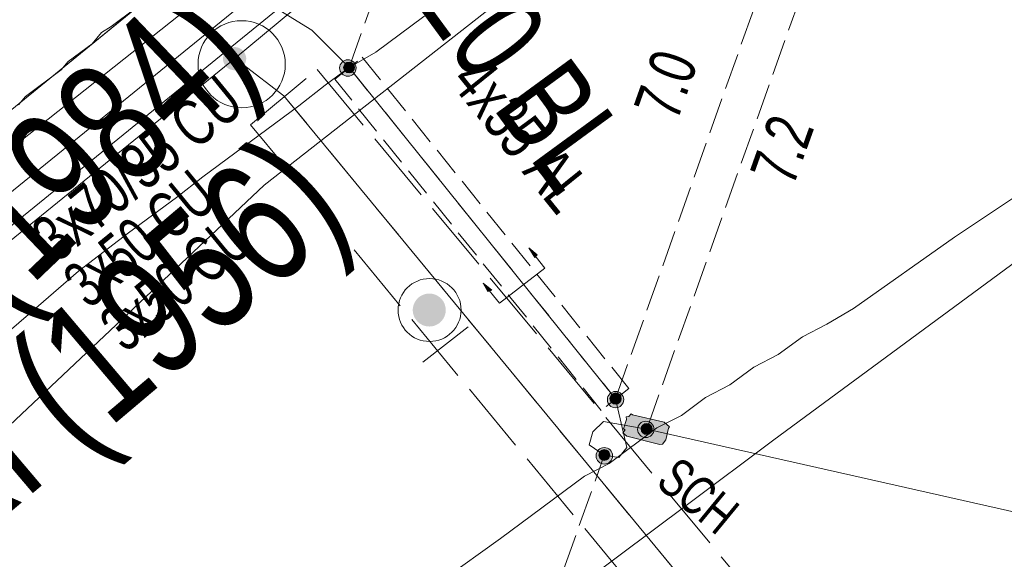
# Model space of a CAD drawing. Header units: metres. Extents: x -740 to 758, y -633 to 854.
# Tile 557 of 656: x 163.42 to 174.73, y -312.84 to -306.63. Entities that reach past the tile are written whole.
import ezdxf

# ---------------------------------------------------------------- set-up
doc = ezdxf.new("R2010")
doc.units = ezdxf.units.M
doc.header["$MEASUREMENT"] = 0
for name, pattern in [('333_125', [0.4576, 0.3328, -0.1248]), ('333_333', [0.6656, 0.3328, -0.3328]), ('416_125', [0.5408, 0.416, -0.1248]), ('416_416', [0.832, 0.416, -0.416]), ('832_208', [1.04, 0.832, -0.208])]:
    doc.linetypes.add(name, pattern=pattern)
for name, color, linetype in [('Gas.LOVION', 7, 'Continuous'), ('Grundkarte.LOVION', 7, 'Continuous'), ('Strom.LOVION', 7, 'Continuous'), ('StromBemass.LOVION', 7, 'Continuous'), ('Wasser.LOVION', 7, 'Continuous')]:
    doc.layers.add(name, color=color, linetype=linetype)
doc.styles.add('ERSTELLTER_STIL_1', font='arial.ttf')

msp = doc.modelspace()

# ---------------------------------------------------------------- hatches: boundary and pattern name
at = {"layer": 'Strom.LOVION', "linetype": 'Continuous', "lineweight": 13}
for points in [[(169.267, -309.257), (169.337, -309.368), (169.364, -309.336)], [(168.745, -309.662), (168.799, -309.76), (168.842, -309.742)], [(170.823, -311.262), (170.46, -311.179), (170.444, -311.166), (170.418, -311.198), (170.388, -311.201), (170.391, -311.23), (170.357, -311.337), (170.374, -311.35), (170.347, -311.383), (170.395, -311.422), (170.774, -311.518), (170.803, -311.515), (170.843, -311.467), (170.874, -311.331), (170.887, -311.315)]]:
    msp.add_hatch(color=7, dxfattribs=at).paths.add_polyline_path(points)
at = {"layer": 'Strom.LOVION', "linetype": 'Continuous', "lineweight": 18}
msp.add_hatch(color=150, dxfattribs=at).paths.add_polyline_path([(168.271, -310.092), (168.285, -310.073), (168.296, -310.052), (168.305, -310.03), (168.311, -310.007), (168.314, -309.983), (168.313, -309.96), (168.31, -309.936), (168.304, -309.913), (168.296, -309.891), (168.284, -309.87), (168.27, -309.851), (168.254, -309.834), (168.235, -309.818), (168.215, -309.806), (168.194, -309.796), (168.171, -309.788), (168.148, -309.784), (168.124, -309.783), (168.1, -309.784), (168.077, -309.789), (168.054, -309.796), (168.033, -309.806), (168.012, -309.819), (167.994, -309.834), (167.978, -309.852), (167.964, -309.871), (167.953, -309.892), (167.944, -309.914), (167.938, -309.937), (167.935, -309.961), (167.935, -309.985), (167.938, -310.008), (167.944, -310.031), (167.953, -310.053), (167.965, -310.074), (167.979, -310.093), (167.995, -310.111), (168.013, -310.126), (168.034, -310.138), (168.055, -310.149), (168.078, -310.156), (168.101, -310.16), (168.125, -310.162), (168.149, -310.16), (168.172, -310.156), (168.195, -310.148), (168.216, -310.138), (168.236, -310.125), (168.255, -310.11)])
at = {"layer": 'StromBemass.LOVION', "linetype": 'Continuous', "lineweight": 13}
for points in [[(167.262, -307.248), (167.269, -307.239), (167.275, -307.228), (167.279, -307.217), (167.282, -307.206), (167.283, -307.194), (167.283, -307.182), (167.282, -307.17), (167.279, -307.158), (167.274, -307.147), (167.269, -307.137), (167.262, -307.127), (167.253, -307.119), (167.244, -307.111), (167.234, -307.105), (167.223, -307.1), (167.212, -307.096), (167.2, -307.094), (167.188, -307.093), (167.177, -307.094), (167.165, -307.096), (167.153, -307.1), (167.143, -307.105), (167.133, -307.111), (167.124, -307.119), (167.115, -307.128), (167.108, -307.137), (167.103, -307.148), (167.098, -307.159), (167.095, -307.171), (167.094, -307.182), (167.094, -307.194), (167.096, -307.206), (167.099, -307.218), (167.103, -307.229), (167.109, -307.239), (167.116, -307.249), (167.124, -307.257), (167.133, -307.265), (167.143, -307.271), (167.154, -307.276), (167.165, -307.28), (167.177, -307.282), (167.189, -307.283), (167.201, -307.282), (167.213, -307.28), (167.224, -307.276), (167.235, -307.271), (167.245, -307.265), (167.254, -307.257)], [(167.25, -307.222), (167.254, -307.215), (167.258, -307.208), (167.261, -307.201), (167.263, -307.194), (167.264, -307.186), (167.264, -307.178), (167.263, -307.17), (167.261, -307.163), (167.258, -307.156), (167.254, -307.149), (167.25, -307.142), (167.244, -307.137), (167.238, -307.132), (167.232, -307.128), (167.225, -307.124), (167.217, -307.122), (167.209, -307.121), (167.202, -307.12), (167.194, -307.121), (167.186, -307.122), (167.179, -307.125), (167.172, -307.128), (167.165, -307.132), (167.159, -307.137), (167.154, -307.143), (167.149, -307.149), (167.146, -307.156), (167.143, -307.163), (167.141, -307.171), (167.14, -307.178), (167.14, -307.186), (167.141, -307.194), (167.143, -307.201), (167.146, -307.209), (167.15, -307.216), (167.154, -307.222), (167.16, -307.227), (167.166, -307.232), (167.172, -307.237), (167.179, -307.24), (167.187, -307.242), (167.194, -307.244), (167.202, -307.244), (167.21, -307.244), (167.218, -307.242), (167.225, -307.24), (167.232, -307.236), (167.239, -307.232), (167.245, -307.227)], [(170.337, -311.062), (170.344, -311.053), (170.35, -311.042), (170.354, -311.031), (170.357, -311.02), (170.359, -311.008), (170.359, -310.997), (170.357, -310.985), (170.354, -310.973), (170.35, -310.962), (170.344, -310.952), (170.337, -310.943), (170.329, -310.934), (170.32, -310.927), (170.31, -310.92), (170.299, -310.915), (170.288, -310.912), (170.276, -310.909), (170.265, -310.909), (170.253, -310.91), (170.241, -310.912), (170.23, -310.915), (170.219, -310.921), (170.209, -310.927), (170.2, -310.934), (170.192, -310.943), (170.185, -310.953), (170.18, -310.963), (170.175, -310.974), (170.172, -310.985), (170.171, -310.997), (170.171, -311.009), (170.173, -311.021), (170.176, -311.032), (170.18, -311.043), (170.186, -311.053), (170.193, -311.063), (170.201, -311.071), (170.21, -311.079), (170.22, -311.085), (170.231, -311.09), (170.242, -311.094), (170.253, -311.096), (170.265, -311.097), (170.277, -311.096), (170.289, -311.094), (170.3, -311.09), (170.31, -311.085), (170.32, -311.079), (170.329, -311.071)], [(170.316, -311.033), (170.321, -311.026), (170.324, -311.019), (170.327, -311.011), (170.329, -311.003), (170.33, -310.995), (170.33, -310.987), (170.329, -310.979), (170.327, -310.971), (170.324, -310.964), (170.32, -310.957), (170.316, -310.95), (170.31, -310.944), (170.304, -310.939), (170.297, -310.935), (170.289, -310.931), (170.282, -310.929), (170.274, -310.927), (170.266, -310.927), (170.257, -310.927), (170.249, -310.929), (170.242, -310.931), (170.234, -310.935), (170.227, -310.939), (170.221, -310.944), (170.216, -310.95), (170.211, -310.957), (170.207, -310.964), (170.204, -310.972), (170.202, -310.98), (170.201, -310.988), (170.201, -310.996), (170.202, -311.004), (170.204, -311.012), (170.207, -311.019), (170.211, -311.026), (170.216, -311.033), (170.222, -311.039), (170.228, -311.044), (170.235, -311.048), (170.242, -311.052), (170.25, -311.054), (170.258, -311.056), (170.266, -311.056), (170.274, -311.056), (170.282, -311.054), (170.29, -311.052), (170.297, -311.048), (170.304, -311.044), (170.31, -311.039)], [(170.686, -311.405), (170.693, -311.396), (170.698, -311.385), (170.703, -311.374), (170.706, -311.363), (170.707, -311.351), (170.707, -311.339), (170.705, -311.328), (170.702, -311.316), (170.698, -311.305), (170.692, -311.295), (170.685, -311.285), (170.677, -311.277), (170.668, -311.269), (170.658, -311.263), (170.647, -311.258), (170.636, -311.254), (170.625, -311.252), (170.613, -311.251), (170.601, -311.252), (170.59, -311.254), (170.578, -311.258), (170.568, -311.263), (170.558, -311.27), (170.549, -311.277), (170.541, -311.286), (170.534, -311.295), (170.528, -311.306), (170.524, -311.317), (170.521, -311.328), (170.519, -311.34), (170.519, -311.352), (170.521, -311.363), (170.524, -311.375), (170.528, -311.386), (170.534, -311.396), (170.541, -311.406), (170.549, -311.414), (170.558, -311.422), (170.568, -311.428), (170.579, -311.433), (170.59, -311.436), (170.602, -311.439), (170.613, -311.439), (170.625, -311.439), (170.637, -311.436), (170.648, -311.433), (170.659, -311.428), (170.669, -311.421), (170.678, -311.414)], [(170.672, -311.38), (170.676, -311.374), (170.68, -311.367), (170.683, -311.359), (170.685, -311.351), (170.686, -311.343), (170.686, -311.335), (170.685, -311.327), (170.683, -311.32), (170.68, -311.312), (170.676, -311.305), (170.671, -311.299), (170.666, -311.293), (170.66, -311.288), (170.653, -311.284), (170.646, -311.28), (170.638, -311.278), (170.63, -311.276), (170.622, -311.276), (170.614, -311.277), (170.606, -311.278), (170.599, -311.281), (170.592, -311.284), (170.585, -311.288), (170.579, -311.293), (170.573, -311.299), (170.569, -311.306), (170.565, -311.313), (170.562, -311.32), (170.56, -311.328), (170.559, -311.336), (170.559, -311.344), (170.56, -311.352), (170.562, -311.359), (170.565, -311.367), (170.569, -311.374), (170.574, -311.38), (170.579, -311.386), (170.585, -311.391), (170.592, -311.396), (170.599, -311.399), (170.607, -311.401), (170.615, -311.403), (170.623, -311.403), (170.631, -311.403), (170.639, -311.401), (170.646, -311.399), (170.653, -311.395), (170.66, -311.391), (170.666, -311.386)], [(170.21, -311.71), (170.217, -311.7), (170.222, -311.69), (170.227, -311.679), (170.23, -311.667), (170.231, -311.655), (170.231, -311.643), (170.23, -311.631), (170.226, -311.62), (170.222, -311.609), (170.216, -311.598), (170.209, -311.588), (170.201, -311.58), (170.192, -311.572), (170.182, -311.566), (170.171, -311.561), (170.159, -311.557), (170.148, -311.555), (170.136, -311.554), (170.124, -311.555), (170.112, -311.557), (170.101, -311.561), (170.09, -311.566), (170.08, -311.573), (170.07, -311.58), (170.062, -311.589), (170.055, -311.599), (170.05, -311.609), (170.045, -311.62), (170.042, -311.632), (170.041, -311.644), (170.041, -311.656), (170.042, -311.668), (170.045, -311.679), (170.05, -311.69), (170.056, -311.701), (170.063, -311.71), (170.071, -311.719), (170.08, -311.727), (170.09, -311.733), (170.101, -311.738), (170.113, -311.742), (170.124, -311.744), (170.136, -311.745), (170.148, -311.744), (170.16, -311.742), (170.171, -311.738), (170.182, -311.733), (170.192, -311.726), (170.201, -311.719)], [(170.184, -311.679), (170.189, -311.673), (170.192, -311.666), (170.195, -311.659), (170.197, -311.652), (170.198, -311.644), (170.198, -311.636), (170.197, -311.628), (170.195, -311.621), (170.192, -311.614), (170.188, -311.607), (170.184, -311.601), (170.179, -311.595), (170.173, -311.59), (170.166, -311.586), (170.159, -311.583), (170.152, -311.58), (170.144, -311.579), (170.136, -311.578), (170.129, -311.579), (170.121, -311.58), (170.114, -311.583), (170.107, -311.586), (170.1, -311.59), (170.094, -311.595), (170.089, -311.601), (170.084, -311.607), (170.08, -311.614), (170.078, -311.621), (170.076, -311.629), (170.075, -311.636), (170.075, -311.644), (170.076, -311.652), (170.078, -311.659), (170.081, -311.667), (170.084, -311.673), (170.089, -311.68), (170.094, -311.685), (170.1, -311.69), (170.107, -311.694), (170.114, -311.698), (170.121, -311.7), (170.129, -311.701), (170.137, -311.702), (170.144, -311.701), (170.152, -311.7), (170.159, -311.698), (170.166, -311.694), (170.173, -311.69), (170.179, -311.685)]]:
    msp.add_hatch(color=7, dxfattribs=at).paths.add_polyline_path(points)
at = {"layer": 'Wasser.LOVION', "linetype": 'Continuous', "lineweight": 13}
msp.add_hatch(color=7, dxfattribs=at).paths.add_polyline_path([(165.99, -307.165), (166, -307.152), (166.008, -307.137), (166.014, -307.121), (166.018, -307.105), (166.02, -307.089), (166.02, -307.072), (166.018, -307.055), (166.013, -307.039), (166.007, -307.024), (165.999, -307.009), (165.989, -306.995), (165.978, -306.983), (165.965, -306.973), (165.951, -306.964), (165.936, -306.957), (165.92, -306.952), (165.903, -306.948), (165.886, -306.947), (165.87, -306.949), (165.853, -306.952), (165.837, -306.957), (165.822, -306.964), (165.808, -306.973), (165.795, -306.984), (165.784, -306.996), (165.774, -307.01), (165.766, -307.024), (165.76, -307.04), (165.756, -307.056), (165.754, -307.073), (165.754, -307.089), (165.756, -307.106), (165.76, -307.122), (165.767, -307.138), (165.775, -307.152), (165.785, -307.166), (165.796, -307.178), (165.809, -307.189), (165.823, -307.198), (165.838, -307.205), (165.854, -307.21), (165.871, -307.213), (165.887, -307.214), (165.904, -307.213), (165.92, -307.21), (165.936, -307.204), (165.951, -307.197), (165.966, -307.188), (165.978, -307.177)])
msp.add_hatch(color=7, dxfattribs=at).paths.add_polyline_path([(165.99, -307.165), (166, -307.152), (166.008, -307.137), (166.014, -307.121), (166.018, -307.105), (166.02, -307.089), (166.02, -307.072), (166.018, -307.055), (166.013, -307.039), (166.007, -307.024), (165.999, -307.009), (165.989, -306.995), (165.978, -306.983), (165.965, -306.973), (165.951, -306.964), (165.936, -306.957), (165.92, -306.952), (165.903, -306.948), (165.886, -306.947), (165.87, -306.949), (165.853, -306.952), (165.837, -306.957), (165.822, -306.964), (165.808, -306.973), (165.795, -306.984), (165.784, -306.996), (165.774, -307.01), (165.766, -307.024), (165.76, -307.04), (165.756, -307.056), (165.754, -307.073), (165.754, -307.089), (165.756, -307.106), (165.76, -307.122), (165.767, -307.138), (165.775, -307.152), (165.785, -307.166), (165.796, -307.178), (165.809, -307.189), (165.823, -307.198), (165.838, -307.205), (165.854, -307.21), (165.871, -307.213), (165.887, -307.214), (165.904, -307.213), (165.92, -307.21), (165.936, -307.204), (165.951, -307.197), (165.966, -307.188), (165.978, -307.177)])

# ---------------------------------------------------------------- linework, layer by layer
at = {"layer": 'Gas.LOVION', "color": 5, "linetype": 'Continuous', "lineweight": 18}
msp.add_lwpolyline([(145.819, -338.77), (146.667, -335.51), (149.394, -328.785), (152.024, -323.947), (152.233, -323.661), (157.446, -316.826), (166.226, -308.534), (169.026, -306.339), (170.153, -305.623), (173.518, -303.462), (178.714, -299.924), (179.318, -298.698), (180.658, -297.887), (181.304, -298.149), (191.957, -292.984), (192.501, -292.813), (204.694, -288.887), (205.276, -288.8)], dxfattribs=at)
at = {"layer": 'Grundkarte.LOVION', "color": 8, "linetype": 'Continuous', "lineweight": 18}
msp.add_lwpolyline([(163.265, -307.715), (161.35, -305.065), (156.113, -297.745), (155.365, -296.754), (149.891, -289.132), (156.185, -286.389), (159.479, -293.781), (160.199, -294.804), (165.431, -302.065), (167.179, -304.525), (165.701, -305.733), (165.235, -306.104)], close=True, dxfattribs=at)
for points in [[(199.806, -295.424), (199.062, -295.674), (197.064, -296.401), (196.039, -296.797), (195.072, -297.187), (194.079, -297.609), (193.112, -297.999), (190.229, -299.345), (189.3, -299.82), (188.345, -300.328), (187.416, -300.803), (186.153, -301.488), (183.691, -302.911), (182.492, -303.648), (181.267, -304.418), (180.068, -305.156), (177.682, -306.749), (176.515, -307.513), (175.355, -308.336), (174.162, -309.133), (173.001, -309.956)], [(194.557, -298.272), (190.08, -300.246), (185.108, -302.89), (182.757, -304.243), (180.11, -305.891), (178.53, -306.962), (177.502, -307.624), (174.951, -309.351), (172.084, -311.464), (171.093, -312.211), (168.724, -313.98), (165.98, -316.139), (164.657, -317.421), (163.742, -318.339), (163.334, -318.703), (161.885, -320.205), (160.215, -322.171), (158.589, -324.281), (156.774, -326.882), (156.342, -327.604)], [(194.557, -298.272), (190.08, -300.246), (185.108, -302.89), (182.757, -304.243), (180.11, -305.891), (178.53, -306.962), (177.502, -307.624), (174.951, -309.351), (172.084, -311.464), (171.093, -312.211), (168.724, -313.98), (165.98, -316.139), (164.657, -317.421), (163.742, -318.339), (163.334, -318.703), (161.885, -320.205), (160.215, -322.171), (158.589, -324.281), (156.774, -326.882), (156.342, -327.604)], [(163.265, -307.715), (165.235, -306.104), (165.701, -305.733), (167.179, -304.525), (167.593, -304.219), (168.064, -303.906), (168.478, -303.6), (168.95, -303.288), (169.363, -302.981), (169.809, -302.701), (170.281, -302.389), (170.726, -302.109), (171.14, -301.803), (171.611, -301.491), (172.502, -300.931), (172.974, -300.619), (174.311, -299.778), (174.783, -299.466)], [(167.179, -304.525), (165.866, -305.599), (164.578, -306.641), (163.265, -307.715), (161.945, -308.731), (160.632, -309.805), (159.409, -310.9)], [(162.429, -310.96), (163.52, -310.025), (164.092, -309.526), (164.669, -309.085), (165.221, -308.677), (165.523, -308.441), (166.625, -307.623), (166.927, -307.387), (167.203, -307.183), (167.51, -307.005), (168.061, -306.596), (168.369, -306.418), (168.645, -306.214)], [(163.402, -307.613), (163.482, -307.517), (163.895, -307.211), (163.974, -307.114), (164.25, -306.91), (164.356, -306.781), (164.467, -306.711), (164.742, -306.507)], [(168.724, -313.98), (171.093, -312.211), (172.084, -311.464), (174.951, -309.351), (177.137, -311.147), (178.846, -312.606), (180.131, -313.662)], [(163.167, -317.597), (164.352, -316.417), (165.003, -315.821), (166.252, -314.694), (166.936, -314.125), (167.592, -313.588), (168.281, -313.077), (168.944, -312.599), (169.908, -311.884), (170.19, -311.738), (170.741, -311.329), (171.022, -311.184), (171.298, -310.979), (171.579, -310.833), (171.855, -310.629), (172.136, -310.483), (172.412, -310.279), (172.693, -310.133), (173.001, -309.956)]]:
    msp.add_lwpolyline(points, dxfattribs=at)
at = {"layer": 'Grundkarte.LOVION', "color": 253, "linetype": 'Continuous', "lineweight": 18}
for points in [[(174.783, -299.466), (174.311, -299.778), (172.974, -300.619), (172.502, -300.931), (171.611, -301.491), (171.14, -301.803), (170.726, -302.109), (170.281, -302.389), (169.809, -302.701), (169.363, -302.981), (168.95, -303.288), (168.478, -303.6), (168.064, -303.906), (167.593, -304.219), (167.179, -304.525), (165.701, -305.733), (165.235, -306.104), (163.265, -307.715)], [(168.724, -313.98), (171.093, -312.211), (172.084, -311.464), (174.951, -309.351)]]:
    msp.add_lwpolyline(points, dxfattribs=at)
at = {"layer": 'Strom.LOVION', "color": 1, "linetype": 'Continuous', "lineweight": 18}
for points in [[(109.515, -282.602), (110.399, -283.328), (118.041, -301.94), (119.144, -304.005), (127.274, -314.752), (131.32, -318.804), (137.431, -324.931), (138.982, -326.286), (140.73, -327.076), (142.429, -327.072), (148.055, -324.616), (149.285, -322.53), (152.976, -318.268), (156.999, -313.766), (160.449, -310.813), (162.076, -309.62), (166.937, -305.672), (172.611, -301.289)], [(118.908, -304.161), (127.041, -314.937), (131.09, -319.019), (137.217, -325.158), (138.814, -326.524), (140.67, -327.377), (142.503, -327.376), (148.32, -324.753), (149.539, -322.712), (153.217, -318.466), (157.227, -313.981), (160.635, -311.046), (162.249, -309.869), (167.122, -305.905), (172.797, -301.523)]]:
    msp.add_lwpolyline(points, dxfattribs=at)
at = {"layer": 'Strom.LOVION', "color": 150, "linetype": 'Continuous', "lineweight": 18}
msp.add_lwpolyline([(142.155, -356.921), (142.019, -351.747), (141.867, -347.018), (142.299, -343.577), (142.962, -340.838), (143.993, -335.816), (144.045, -335.589), (145.258, -331.067), (147.791, -324.479), (149.1, -322.297), (152.765, -318.067), (156.801, -313.549), (160.248, -310.567), (161.686, -309.407), (166.335, -305.716), (172.381, -301.046), (173.995, -299.869)], dxfattribs=at)
at = {"layer": 'Strom.LOVION', "color": 5, "linetype": 'Continuous', "lineweight": 18}
msp.add_lwpolyline([(166.335, -305.716), (166.112, -306.151), (166.257, -306.433), (166.776, -306.751), (167.203, -307.183), (170.265, -310.992), (170.394, -311.555), (170.301, -311.668), (170.136, -311.64), (169.962, -311.524), (170.006, -311.372), (170.128, -311.256), (170.624, -311.341), (180.205, -313.507)], dxfattribs=at)
at = {"layer": 'Strom.LOVION', "color": 7, "linetype": '333_125', "lineweight": 13}
msp.add_lwpolyline([(167.354, -307.064), (170.416, -310.873), (170.1, -311.126), (167.038, -307.317)], close=True, dxfattribs=at)
at = {"layer": 'Strom.LOVION', "color": 9, "linetype": '333_333', "lineweight": 18}
msp.add_lwpolyline([(167.203, -307.183), (170.265, -310.992)], dxfattribs=at)
at = {"layer": 'Strom.LOVION', "color": 7, "linetype": 'Continuous', "lineweight": 13}
for points in [[(169.453, -309.49), (169.267, -309.257)], [(168.931, -309.895), (169.453, -309.49)], [(168.931, -309.895), (168.745, -309.662)], [(168.051, -310.573), (168.573, -310.167)]]:
    msp.add_lwpolyline(points, dxfattribs=at)
for points in [[(169.267, -309.257), (169.364, -309.336), (169.337, -309.368)], [(168.745, -309.662), (168.842, -309.742), (168.799, -309.76)], [(170.823, -311.262), (170.887, -311.315), (170.874, -311.331), (170.843, -311.467), (170.803, -311.515), (170.774, -311.518), (170.395, -311.422), (170.347, -311.383), (170.374, -311.35), (170.357, -311.337), (170.391, -311.23), (170.388, -311.201), (170.418, -311.198), (170.444, -311.166), (170.46, -311.179)]]:
    msp.add_lwpolyline(points, close=True, dxfattribs=at)
msp.add_circle((168.128, -309.972), 0.362, dxfattribs=at)
at = {"layer": 'StromBemass.LOVION', "color": 7, "linetype": '416_125', "lineweight": 13}
for points in [[(167.203, -307.183), (168.674, -303.034)], [(170.265, -310.992), (172.593, -304.424)], [(170.624, -311.341), (173.023, -304.589)], [(168.584, -316.018), (170.136, -311.64)]]:
    msp.add_lwpolyline(points, dxfattribs=at)
at = {"layer": 'StromBemass.LOVION', "color": 7, "linetype": 'Continuous', "lineweight": 13}
for centre, radius in [((167.189, -307.188), 0.0949), ((167.202, -307.182), 0.0621), ((170.265, -311.003), 0.094), ((170.266, -310.991), 0.0648), ((170.613, -311.345), 0.094), ((170.623, -311.34), 0.0637), ((170.136, -311.649), 0.0953), ((170.136, -311.64), 0.0618)]:
    msp.add_circle(centre, radius, dxfattribs=at)
at = {"layer": 'Wasser.LOVION', "color": 150, "linetype": 'Continuous', "lineweight": 18}
for points in [[(160.457, -311.492), (165.892, -307.074), (167.422, -305.802), (167.973, -305.393), (168.887, -304.609), (169.186, -304.344), (172.132, -302.43), (174.979, -300.57), (178.168, -298.264), (179.171, -297.796), (182.72, -296.001), (186.369, -294.181), (191.63, -291.908), (192.014, -291.604), (197.305, -289.491)], [(165.892, -307.074), (165.972, -307.14), (166.451, -307.507), (172.085, -314.346), (177.334, -317.394), (178.72, -317.672)]]:
    msp.add_lwpolyline(points, dxfattribs=at)
at = {"layer": 'Wasser.LOVION', "color": 7, "linetype": '832_208', "lineweight": 13}
msp.add_lwpolyline([(166.835, -307.204), (172.431, -313.957), (177.586, -316.955), (177.081, -317.832), (171.768, -314.731), (166.07, -307.84)], close=True, dxfattribs=at)
at = {"layer": 'Wasser.LOVION', "color": 252, "linetype": '416_416', "lineweight": 18}
msp.add_lwpolyline([(166.451, -307.507), (172.085, -314.346), (177.334, -317.394), (178.72, -317.672)], dxfattribs=at)
at = {"layer": 'Wasser.LOVION', "color": 7, "linetype": 'Continuous', "lineweight": 13}
msp.add_circle((165.968, -307.145), 0.501, dxfattribs=at)

# ---------------------------------------------------------------- texts
at = {"layer": 'Gas.LOVION', "color": 5, "linetype": 'Continuous', "lineweight": 18, "insert": (156.409, -317.106), "char_height": 1.42281, "attachment_point": 7, "rotation": 43.6744, "style": 'ERSTELLTER_STIL_1'}
msp.add_mtext('{\\A1;\\W0.72101x;200 ND ST KA (1984)}', dxfattribs=at)
at = {"layer": 'Strom.LOVION', "color": 5, "linetype": 'Continuous', "lineweight": 18, "insert": (168.345, -307.355), "char_height": 0.53355, "attachment_point": 7, "rotation": 308.8918, "style": 'ERSTELLTER_STIL_1'}
msp.add_mtext('{\\A1;\\W0.72651x;4x35 AL}', dxfattribs=at)
at = {"layer": 'Strom.LOVION', "color": 150, "linetype": 'Continuous', "lineweight": 18, "insert": (163.851, -309.446), "char_height": 0.53355, "attachment_point": 7, "rotation": 39.2416, "style": 'ERSTELLTER_STIL_1'}
msp.add_mtext('{\\A1;\\W0.71558x;3x70/35 CU}', dxfattribs=at)
at = {"layer": 'Strom.LOVION', "color": 1, "linetype": 'Continuous', "lineweight": 18, "char_height": 0.53355, "attachment_point": 7, "rotation": 39.2416, "style": 'ERSTELLTER_STIL_1'}
for s, insert in [('{\\A1;\\W0.66787x;3x50 CU }', (164.217, -309.975)), ('{\\A1;\\W0.66789x;3x50 CU }', (164.636, -310.481))]:
    msp.add_mtext(s, dxfattribs=dict(at, insert=insert))
at = {"layer": 'Strom.LOVION', "color": 7, "linetype": 'Continuous', "lineweight": 13, "insert": (170.708, -311.986), "char_height": 0.44464, "attachment_point": 7, "rotation": 320.5829, "style": 'ERSTELLTER_STIL_1'}
msp.add_mtext('{\\A1;\\W0.71557x;SCH}', dxfattribs=at)
at = {"layer": 'StromBemass.LOVION', "color": 7, "linetype": 'Continuous', "lineweight": 13, "attachment_point": 7, "style": 'ERSTELLTER_STIL_1'}
for s, insert, char_height, rotation in [('{\\A1;\\W0.71552x;7.0}', (170.977, -307.818), 0.53358, 70.4402), ('{\\A1;\\W0.71559x;7.2}', (172.305, -308.566), 0.53353, 70.4383)]:
    msp.add_mtext(s, dxfattribs=dict(at, insert=insert, char_height=char_height, rotation=rotation))
at = {"layer": 'Wasser.LOVION', "color": 150, "linetype": 'Continuous', "lineweight": 18, "attachment_point": 7, "style": 'ERSTELLTER_STIL_1'}
for s, insert, char_height, rotation in [('{\\A1;\\W0.71560x;20 BL}', (167.953, -306.451), 1.06707, 306.2234), ('{\\A1;\\W0.72426x;150 AZ XA XI (1956)}', (157.392, -317.866), 1.42277, 40.2429)]:
    msp.add_mtext(s, dxfattribs=dict(at, insert=insert, char_height=char_height, rotation=rotation))

doc.saveas('drawing.dxf')
